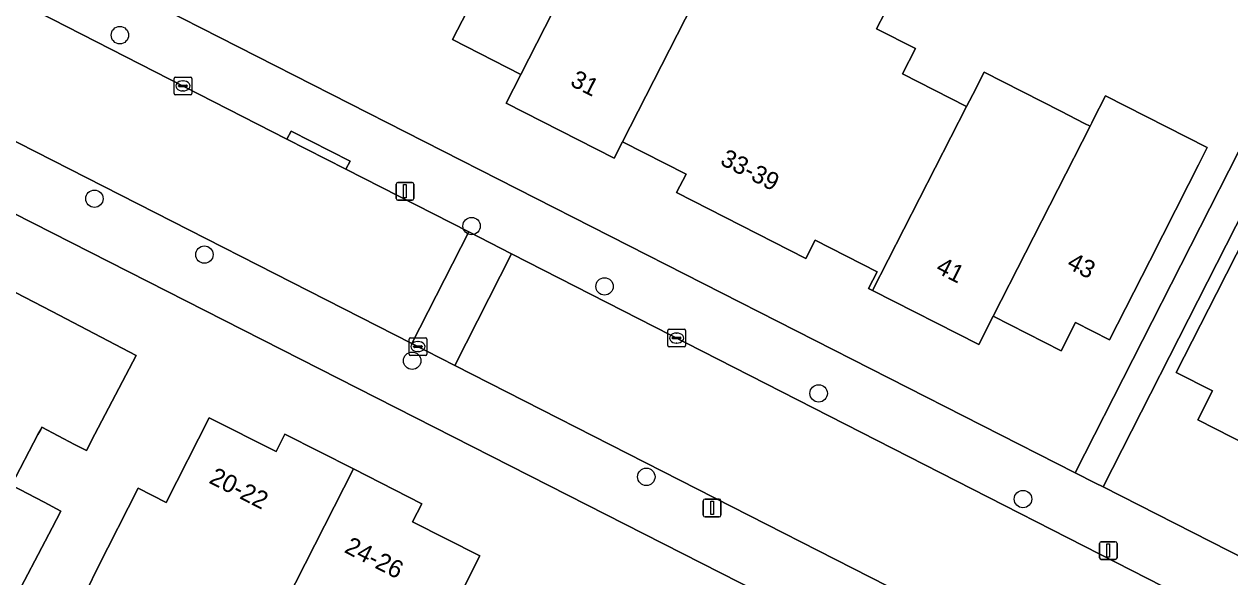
# Model space of a CAD drawing. Extents: x 160349 to 161355, y 381727 to 382854.
# Drawn here: x 160998.4 to 161066.3, y 382368 to 382399.1 of the extents above; entities that cross this region are included whole.
import ezdxf

# ---------------------------------------------------------------- set-up
doc = ezdxf.new("R2010")
doc.units = 0
for name, color, linetype in [('IMGEO_Boom', 7, 'Continuous'), ('IMGEO_Erf', 7, 'Continuous'), ('IMGEO_Kolk', 7, 'Continuous'), ('IMGEO_Lichtmast', 7, 'Continuous'), ('IMGEO_Pand', 7, 'Continuous'), ('IMGEO_Pand_nummerreeks', 7, 'Continuous'), ('IMGEO_Rijbaan_lokaal_open', 7, 'Continuous'), ('IMGEO_Voetpad_open', 7, 'Continuous')]:
    doc.layers.add(name, color=color, linetype=linetype)

msp = doc.modelspace()

# ---------------------------------------------------------------- linework, layer by layer
at = {"layer": 'IMGEO_Boom'}
for centre in [(161003.813, 382398.444), (161002.383, 382389.244), (161023.607, 382387.706), (161008.572, 382386.097), (161031.088, 382384.308), (161020.263, 382380.128), (161043.138, 382378.292), (161033.44, 382373.595), (161054.638, 382372.347)]:
    msp.add_circle(centre, 0.489, dxfattribs=at)
at = {"layer": 'IMGEO_Erf'}
for points in [[(161000, 382403.134), (161057.577, 382373.824), (161070.563, 382399.333)], [(161046.857, 382399.706), (161046.401, 382398.81), (161048.593, 382397.694), (161047.864, 382396.262), (161051.464, 382394.43), (161051.975, 382395.431), (161052.192, 382395.862), (161052.446, 382396.36), (161056.758, 382394.165), (161058.101, 382393.482), (161058.416, 382393.321), (161058.512, 382393.509), (161058.596, 382393.688), (161059.282, 382395.031), (161065.003, 382392.119), (161064.51, 382391.145), (161063.951, 382390.04), (161061.78, 382385.751), (161059.512, 382381.295), (161057.587, 382382.275), (161056.777, 382380.684), (161052.957, 382382.628), (161052.147, 382381.038), (161046.176, 382384.077), (161045.943, 382384.196), (161046.422, 382385.138), (161042.936, 382386.913), (161042.413, 382385.886), (161035.146, 382389.585), (161035.679, 382390.633), (161032.105, 382392.452), (161031.629, 382391.519), (161025.55, 382394.613), (161026.378, 382396.241), (161022.54, 382398.194), (161023.355, 382399.795)], [(161071.937, 382398.155), (161059.146, 382373.026), (161085.402, 382359.661)], [(161046.197, 382363.825), (161000, 382387.316), (160991.175, 382391.803)], [(161068.346, 382374.831), (161064.472, 382376.803), (161065.298, 382378.426), (161063.261, 382379.463), (161065.53, 382383.919), (161068.302, 382389.362)], [(160982.989, 382365.054), (160984.924, 382368.741), (160985.337, 382368.524), (160988.552, 382374.651), (160986.958, 382375.487), (160991.296, 382383.754), (160992.79, 382382.97), (160994.296, 382385.84), (161000.012, 382382.905), (161004.735, 382380.427), (161002.413, 382376), (161001.928, 382375.076), (161001.268, 382375.422), (160999.423, 382376.389), (160999.359, 382376.266), (160999.203, 382375.968), (160997.714, 382373.128), (160999.559, 382372.161), (161000.498, 382371.669), (161000, 382370.72), (160997.665, 382366.27)], [(161001.958, 382367.216), (161002.579, 382368.498), (161004.845, 382372.954), (161006.42, 382372.153), (161008.846, 382376.924), (161012.605, 382375.013), (161013.105, 382375.997), (161016.954, 382374.039), (161020.803, 382372.082), (161020.289, 382371.072), (161024.078, 382369.146), (161021.662, 382364.394)]]:
    msp.add_lwpolyline(points, dxfattribs=at)
at = {"layer": 'IMGEO_Kolk'}
for p, q in [((161006.861, 382395.162), (161006.861, 382396.014)), ((161006.936, 382396.088), (161007.788, 382396.088)), ((161007.12, 382395.582), (161007.12, 382395.594)), ((161007.558, 382395.545), (161007.16, 382395.545)), ((161007.163, 382395.631), (161007.561, 382395.631)), ((161007.349, 382395.868), (161007.374, 382395.868)), ((161007.604, 382395.594), (161007.604, 382395.582)), ((161007.862, 382396.014), (161007.862, 382395.162)), ((161007.788, 382395.088), (161006.936, 382395.088)), ((161007.372, 382395.308), (161007.347, 382395.308)), ((161020.087, 382380.496), (161020.087, 382381.348)), ((161020.162, 382381.422), (161021.014, 382381.422)), ((161021.088, 382381.348), (161021.088, 382380.496)), ((161034.642, 382380.977), (161034.642, 382381.829)), ((161034.717, 382381.903), (161035.569, 382381.903)), ((161034.901, 382381.397), (161034.901, 382381.409)), ((161035.339, 382381.36), (161034.941, 382381.36)), ((161034.944, 382381.446), (161035.342, 382381.446)), ((161035.13, 382381.683), (161035.155, 382381.683)), ((161035.385, 382381.409), (161035.385, 382381.397)), ((161035.643, 382381.829), (161035.643, 382380.977)), ((161020.346, 382380.916), (161020.346, 382380.928)), ((161020.784, 382380.879), (161020.386, 382380.879)), ((161020.389, 382380.965), (161020.787, 382380.965)), ((161020.598, 382380.642), (161020.573, 382380.642)), ((161020.575, 382381.202), (161020.6, 382381.202)), ((161020.83, 382380.928), (161020.83, 382380.916)), ((161035.569, 382380.903), (161034.717, 382380.903)), ((161035.153, 382381.123), (161035.128, 382381.123)), ((161021.014, 382380.422), (161020.162, 382380.422))]:
    msp.add_line(p, q, dxfattribs=at)
for points in [[(161006.861, 382395.162), (161006.861, 382396.014)], [(161006.936, 382396.088), (161007.788, 382396.088)], [(161007.862, 382396.014), (161007.862, 382395.162)], [(161007.788, 382395.088), (161006.936, 382395.088)], [(161020.087, 382380.496), (161020.087, 382381.348)], [(161020.162, 382381.422), (161021.014, 382381.422)], [(161021.088, 382381.348), (161021.088, 382380.496)], [(161034.642, 382380.977), (161034.642, 382381.829)], [(161034.717, 382381.903), (161035.569, 382381.903)], [(161035.643, 382381.829), (161035.643, 382380.977)], [(161035.569, 382380.903), (161034.717, 382380.903)], [(161021.014, 382380.422), (161020.162, 382380.422)]]:
    msp.add_lwpolyline(points, dxfattribs=at)
for centre, radius, start, end in [((161006.938, 382396.012), 0.0765, 91.55205, 178.44795), ((161006.938, 382396.012), 0.0765, 91.55205, 178.44795), ((161007.16, 382395.591), 0.0403, 85.87752, 175.75265), ((161007.157, 382395.581), 0.0366, 178.93798, 274.71019), ((161007.561, 382395.588), 0.043, 264.86636, 352.45326), ((161007.565, 382395.593), 0.0386, 1.73085, 96.63898), ((161007.786, 382396.012), 0.0765, 1.55205, 88.44795), ((161007.786, 382396.012), 0.0765, 1.55205, 88.44795), ((161006.938, 382395.164), 0.0765, 181.55205, 268.44795), ((161006.938, 382395.164), 0.0765, 181.55205, 268.44795), ((161007.786, 382395.164), 0.0765, 271.55205, 358.44795), ((161007.786, 382395.164), 0.0765, 271.55205, 358.44795), ((161020.164, 382381.346), 0.0765, 91.55205, 178.44795), ((161020.164, 382381.346), 0.0765, 91.55205, 178.44795), ((161021.012, 382381.346), 0.0765, 1.55205, 88.44795), ((161021.012, 382381.346), 0.0765, 1.55205, 88.44795), ((161034.719, 382381.827), 0.0765, 91.55205, 178.44795), ((161034.719, 382381.827), 0.0765, 91.55205, 178.44795), ((161034.941, 382381.406), 0.0403, 85.87752, 175.75265), ((161034.938, 382381.396), 0.0366, 178.93798, 274.71019), ((161035.342, 382381.403), 0.043, 264.86636, 352.45326), ((161035.346, 382381.408), 0.0386, 1.73085, 96.63898), ((161035.567, 382381.827), 0.0765, 1.55205, 88.44795), ((161035.567, 382381.827), 0.0765, 1.55205, 88.44795), ((161020.386, 382380.925), 0.0403, 85.87752, 175.75265), ((161020.383, 382380.915), 0.0366, 178.93798, 274.71019), ((161020.787, 382380.922), 0.043, 264.86636, 352.45326), ((161020.791, 382380.927), 0.0386, 1.73085, 96.63898), ((161034.719, 382380.979), 0.0765, 181.55205, 268.44795), ((161034.719, 382380.979), 0.0765, 181.55205, 268.44795), ((161035.567, 382380.979), 0.0765, 271.55205, 358.44795), ((161035.567, 382380.979), 0.0765, 271.55205, 358.44795), ((161020.164, 382380.498), 0.0765, 181.55205, 268.44795), ((161020.164, 382380.498), 0.0765, 181.55205, 268.44795), ((161021.012, 382380.498), 0.0765, 271.55205, 358.44795), ((161021.012, 382380.498), 0.0765, 271.55205, 358.44795)]:
    msp.add_arc(centre, radius, start, end, dxfattribs=at)
for centre, major_axis, ratio, start_param, end_param in [((161007.348, 382395.588), (-0.387, 0.002), 0.722429, 4.712389, 7.853982), ((161007.373, 382395.588), (-0.39, 0.002), 0.717154, 1.570796, 4.712389), ((161035.129, 382381.403), (-0.387, 0.002), 0.722429, 4.712389, 7.853982), ((161035.154, 382381.403), (-0.39, 0.002), 0.717154, 1.570796, 4.712389), ((161020.574, 382380.922), (-0.387, 0.002), 0.722429, 4.712389, 7.853982), ((161020.599, 382380.922), (-0.39, 0.002), 0.717154, 1.570796, 4.712389)]:
    msp.add_ellipse(centre, major_axis=major_axis, ratio=ratio, start_param=start_param, end_param=end_param, dxfattribs=at)
at = {"layer": 'IMGEO_Lichtmast'}
for p, q in [((161019.464, 382390.159), (161020.254, 382390.159)), ((161020.254, 382390.159), (161019.464, 382390.159)), ((161019.364, 382389.259), (161019.364, 382390.059)), ((161019.364, 382390.059), (161019.364, 382389.259)), ((161020.354, 382390.059), (161020.354, 382389.259)), ((161020.354, 382389.259), (161020.354, 382390.059)), ((161020.254, 382389.159), (161019.464, 382389.159)), ((161019.464, 382389.159), (161020.254, 382389.159)), ((161036.648, 382371.443), (161036.648, 382372.243)), ((161036.648, 382372.243), (161036.648, 382371.443)), ((161036.748, 382372.343), (161037.538, 382372.343)), ((161037.538, 382372.343), (161036.748, 382372.343)), ((161037.638, 382372.243), (161037.638, 382371.443)), ((161037.638, 382371.443), (161037.638, 382372.243)), ((161037.538, 382371.343), (161036.748, 382371.343)), ((161036.748, 382371.343), (161037.538, 382371.343)), ((161058.943, 382369.045), (161058.943, 382369.845)), ((161058.943, 382369.845), (161058.943, 382369.045)), ((161059.043, 382369.945), (161059.833, 382369.945)), ((161059.833, 382369.945), (161059.043, 382369.945)), ((161059.933, 382369.845), (161059.933, 382369.045)), ((161059.933, 382369.045), (161059.933, 382369.845)), ((161059.833, 382368.945), (161059.043, 382368.945)), ((161059.043, 382368.945), (161059.833, 382368.945))]:
    msp.add_line(p, q, dxfattribs=at)
for points in [[(161019.784, 382390.034), (161019.934, 382390.034), (161019.934, 382389.284), (161019.784, 382389.284), (161019.784, 382390.034)], [(161037.068, 382372.218), (161037.218, 382372.218), (161037.218, 382371.468), (161037.068, 382371.468), (161037.068, 382372.218)], [(161059.363, 382369.82), (161059.513, 382369.82), (161059.513, 382369.07), (161059.363, 382369.07), (161059.363, 382369.82)]]:
    msp.add_lwpolyline(points, dxfattribs=at)
for centre, start, end in [((161019.464, 382390.059), 90, 180), ((161019.464, 382390.059), 90, 180), ((161020.254, 382390.059), 0, 90), ((161020.254, 382390.059), 360, 90), ((161019.464, 382389.259), 180, 270), ((161019.464, 382389.259), 180, 270), ((161020.254, 382389.259), 270, 0), ((161020.254, 382389.259), 270, 0), ((161036.748, 382372.243), 90, 180), ((161036.748, 382372.243), 90, 180), ((161037.538, 382372.243), 0, 90), ((161037.538, 382372.243), 360, 90), ((161036.748, 382371.443), 180, 270), ((161036.748, 382371.443), 180, 270), ((161037.538, 382371.443), 270, 0), ((161037.538, 382371.443), 270, 0), ((161059.043, 382369.845), 90, 180), ((161059.043, 382369.845), 90, 180), ((161059.833, 382369.845), 0, 90), ((161059.833, 382369.845), 360, 90), ((161059.043, 382369.045), 180, 270), ((161059.043, 382369.045), 180, 270), ((161059.833, 382369.045), 270, 0), ((161059.833, 382369.045), 270, 0)]:
    msp.add_arc(centre, 0.1, start, end, dxfattribs=at)
at = {"layer": 'IMGEO_Pand'}
for points in [[(161029.332, 382408.65), (161029.545, 382409.069), (161027.006, 382410.363), (161030.275, 382416.721), (161027.343, 382418.229), (161022.482, 382408.778), (161024.854, 382407.532), (161023.686, 382405.237), (161021.418, 382400.781), (161023.355, 382399.795), (161022.54, 382398.194), (161026.378, 382396.241), (161030.864, 382405.025), (161032.02, 382407.282)], [(161036.944, 382401.93), (161030.864, 382405.025), (161026.378, 382396.241), (161025.55, 382394.613), (161031.629, 382391.519), (161032.105, 382392.452)], [(161051.464, 382394.43), (161047.864, 382396.262), (161048.593, 382397.694), (161046.401, 382398.81), (161046.857, 382399.706), (161044.005, 382401.158), (161043.549, 382400.262), (161041.02, 382401.549), (161040.335, 382400.204), (161036.944, 382401.93), (161032.105, 382392.452), (161035.679, 382390.633), (161035.146, 382389.585), (161042.413, 382385.886), (161042.936, 382386.913), (161046.422, 382385.138), (161045.943, 382384.196), (161046.176, 382384.077)], [(161058.416, 382393.321), (161058.101, 382393.482), (161056.758, 382394.165), (161052.446, 382396.36), (161052.192, 382395.862), (161051.975, 382395.431), (161051.464, 382394.43), (161046.176, 382384.077), (161052.147, 382381.038), (161052.957, 382382.628)], [(161058.416, 382393.321), (161052.957, 382382.628), (161056.777, 382380.684), (161057.587, 382382.275), (161059.512, 382381.295), (161061.78, 382385.751), (161063.951, 382390.04), (161064.51, 382391.145), (161065.003, 382392.119), (161059.282, 382395.031), (161058.596, 382393.688), (161058.512, 382393.509)], [(161072.926, 382383.835), (161073.687, 382385.332), (161073.935, 382385.819), (161074.753, 382387.427), (161068.802, 382390.344), (161068.302, 382389.362), (161065.53, 382383.919), (161063.261, 382379.463), (161065.298, 382378.426), (161064.472, 382376.803), (161068.346, 382374.831)], [(161016.954, 382374.039), (161013.105, 382375.997), (161012.605, 382375.013), (161008.846, 382376.924), (161006.42, 382372.153), (161004.845, 382372.954), (161002.579, 382368.498), (161001.958, 382367.216), (161003.55, 382366.387), (161004.086, 382367.441), (161004.591, 382367.184), (161005.083, 382366.934), (161008.029, 382365.435), (161007.363, 382364.124), (161010.977, 382362.286)], [(161024.078, 382369.146), (161020.289, 382371.072), (161020.803, 382372.082), (161016.954, 382374.039), (161010.977, 382362.286), (161014.938, 382360.272), (161015.532, 382361.44), (161018.487, 382359.938), (161018.982, 382359.686), (161019.164, 382359.593), (161018.716, 382358.712), (161020.564, 382357.772), (161021.199, 382359.021), (161023.465, 382363.477), (161021.662, 382364.394)]]:
    msp.add_lwpolyline(points, close=True, dxfattribs=at)
msp.add_lwpolyline([(160997.665, 382366.27), (161000, 382370.72), (161000.498, 382371.669), (160999.559, 382372.161), (160997.714, 382373.128), (160999.203, 382375.968), (160999.359, 382376.266), (160999.423, 382376.389), (161001.268, 382375.422), (161001.928, 382375.076), (161002.413, 382376), (161004.735, 382380.427), (161000.012, 382382.905), (160994.296, 382385.84), (160992.79, 382382.97), (160991.296, 382383.754), (160986.958, 382375.487), (160988.552, 382374.651), (160985.337, 382368.524), (160984.924, 382368.741), (160982.989, 382365.054)], dxfattribs=at)
at = {"layer": 'IMGEO_Rijbaan_lokaal_open'}
for points in [[(161000, 382399.348), (160971.693, 382413.801), (160968.505, 382407.555), (160979.482, 382401.953), (160980.917, 382401.134), (160995.274, 382393.815), (161000, 382391.41), (161020.25, 382381.093), (161023.456, 382387.372), (161016.539, 382390.903), (161013.216, 382392.6)], [(161023.456, 382387.372), (161020.25, 382381.093), (161022.656, 382379.867), (161025.861, 382386.144)], [(161025.861, 382386.144), (161022.656, 382379.867), (161047.979, 382366.963), (161058.506, 382361.452), (161081.086, 382349.96), (161098.304, 382341.2), (161101.518, 382347.514), (161083.981, 382356.468)]]:
    msp.add_lwpolyline(points, close=True, dxfattribs=at)
at = {"layer": 'IMGEO_Voetpad_open'}
for points in [[(160998.135, 382436.159), (160999.751, 382435.331), (161007.78, 382431.13), (161007.862, 382431.282), (161009.726, 382430.273), (161012.291, 382428.884), (161019.362, 382425.262), (161019.387, 382425.311), (161021.207, 382424.375), (161022.855, 382423.528), (161022.84, 382423.499), (161028.735, 382420.512), (161036.77, 382416.513), (161046.87, 382411.394), (161046.905, 382411.459), (161048.774, 382410.448), (161050.65, 382409.432), (161070.563, 382399.333), (161057.577, 382373.824), (161058.723, 382373.241), (161059.146, 382373.026), (161071.937, 382398.155)], [(161123.098, 382339.501), (161123.504, 382340.294), (161120.886, 382341.599), (161085.402, 382359.661), (161059.146, 382373.026), (161058.723, 382373.241), (161057.577, 382373.824), (161000, 382403.134), (160953.449, 382426.834)], [(160954.56, 382422.549), (160969.262, 382415.042), (160971.693, 382413.801), (161000, 382399.348), (161013.216, 382392.6), (161013.446, 382393.043), (161016.769, 382391.347), (161016.539, 382390.903), (161023.456, 382387.372), (161025.861, 382386.144), (161083.981, 382356.468), (161101.518, 382347.514), (161103.968, 382346.263), (161118.275, 382338.958)], [(161000, 382391.41), (160995.274, 382393.815)], [(160989.465, 382392.712), (160991.175, 382391.803), (161000, 382387.316), (161046.197, 382363.825), (161049.11, 382362.515)], [(161047.979, 382366.963), (161022.656, 382379.867), (161020.25, 382381.093), (161000, 382391.41)]]:
    msp.add_lwpolyline(points, dxfattribs=at)
msp.add_lwpolyline([(161016.539, 382390.903), (161016.769, 382391.347), (161013.446, 382393.043), (161013.216, 382392.6)], close=True, dxfattribs=at)

# ---------------------------------------------------------------- texts
at = {"layer": 'IMGEO_Pand_nummerreeks'}
for s, rotation, p in [('31', 333.02515, (161029.097, 382395.636)), ('33-39', 333.02515, (161037.537, 382391.196)), ('43', 333.01942, (161057.046, 382385.377)), ('41', 333.02515, (161049.669, 382385.127)), ('20-22', 333.05379, (161008.775, 382373.281)), ('24-26', 333.05379, (161016.387, 382369.376))]:
    msp.add_text(s, height=1, rotation=rotation, dxfattribs=at).set_placement(p)

doc.saveas('drawing.dxf')
